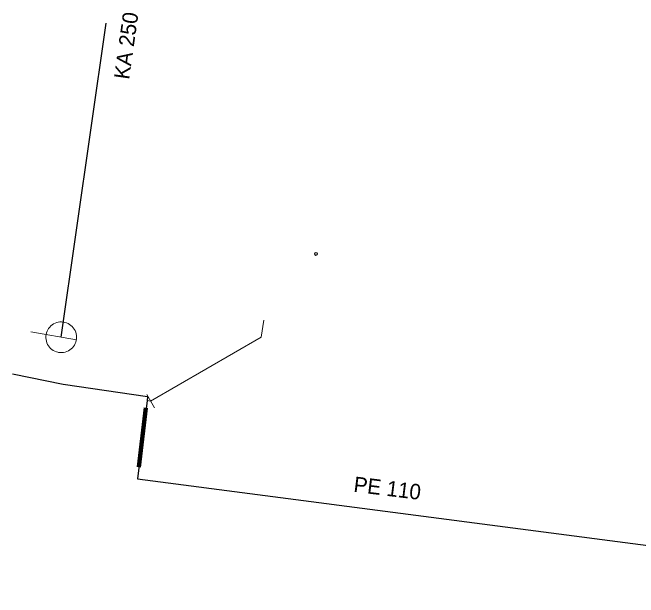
# Model space of a CAD drawing. Extents: x -783064 to -782702, y -1007904 to -1007145.
# Drawn here: x -783020.44 to -782979.7, y -1007183 to -1007144.92 of the extents above; entities that cross this region are included whole.
import ezdxf

# ---------------------------------------------------------------- set-up
doc = ezdxf.new("R2010")
doc.units = 0
doc.header["$LTSCALE"] = 0.4
doc.header["$PDMODE"] = 32
doc.header["$PDSIZE"] = 0.2
for name, color, linetype, lineweight in [('1', 7, 'Continuous', 13), ('13', 7, 'Continuous', 13), ('14', 7, 'Continuous', 13), ('17', 7, 'Continuous', 25), ('22', 7, 'Continuous', 13), ('3', 7, 'Continuous', 106), ('34', 7, 'Continuous', 13)]:
    doc.layers.add(name, color=color, linetype=linetype, lineweight=lineweight)

msp = doc.modelspace()

# ---------------------------------------------------------------- linework, layer by layer
at = {"layer": '1'}
msp.add_point((-783000.69, -1007160.63), dxfattribs=at)
at = {"layer": '13'}
msp.add_lwpolyline([(-783011.456, -1007170.221), (-783004.259, -1007166.044), (-783004.085, -1007164.94)], dxfattribs=at)
at = {"layer": '14', "lineweight": 25}
msp.add_line((-783017.27, -1007166.056), (-783014.338, -1007145.614), dxfattribs=at)
at = {"layer": '14'}
msp.add_line((-783011.686, -1007170.183), (-783011.456, -1007170.221), dxfattribs=at)
at = {"layer": '17'}
msp.add_lwpolyline([(-783020.439, -1007168.448), (-783017.144, -1007169.12), (-783011.653, -1007169.91), (-783011.686, -1007170.183), (-783012.304, -1007175.269), (-782978.561, -1007179.689), (-782970.41, -1007180.593), (-782963.918, -1007181.408), (-782952.926, -1007182.999)], dxfattribs=at)
at = {"layer": '22'}
msp.add_line((-783019.24, -1007165.708), (-783016.285, -1007166.229), dxfattribs=at)
msp.add_lwpolyline([(-783017.444, -1007167.04), (-783017.335, -1007167.053), (-783017.226, -1007167.054), (-783017.116, -1007167.043), (-783017.01, -1007167.021), (-783016.905, -1007166.987), (-783016.806, -1007166.941), (-783016.712, -1007166.885), (-783016.625, -1007166.819), (-783016.545, -1007166.744), (-783016.474, -1007166.661), (-783016.412, -1007166.57), (-783016.362, -1007166.472), (-783016.321, -1007166.371), (-783016.293, -1007166.265), (-783016.275, -1007166.157), (-783016.27, -1007166.048), (-783016.277, -1007165.938), (-783016.295, -1007165.83), (-783016.326, -1007165.725), (-783016.367, -1007165.625), (-783016.42, -1007165.528), (-783016.483, -1007165.439), (-783016.556, -1007165.356), (-783016.636, -1007165.282), (-783016.724, -1007165.217), (-783016.819, -1007165.163), (-783016.92, -1007165.119), (-783017.024, -1007165.086), (-783017.132, -1007165.065), (-783017.241, -1007165.056), (-783017.35, -1007165.058), (-783017.458, -1007165.074), (-783017.565, -1007165.1), (-783017.668, -1007165.137), (-783017.766, -1007165.187), (-783017.857, -1007165.246), (-783017.943, -1007165.315), (-783018.019, -1007165.393), (-783018.087, -1007165.479), (-783018.145, -1007165.572), (-783018.193, -1007165.67), (-783018.23, -1007165.773), (-783018.255, -1007165.881), (-783018.268, -1007165.989), (-783018.269, -1007166.099), (-783018.258, -1007166.207), (-783018.236, -1007166.315), (-783018.201, -1007166.419), (-783018.156, -1007166.519), (-783018.1, -1007166.613), (-783018.035, -1007166.7), (-783017.959, -1007166.78), (-783017.876, -1007166.851), (-783017.786, -1007166.912), (-783017.689, -1007166.963), (-783017.586, -1007167.004), (-783017.481, -1007167.033)], close=True, dxfattribs=at)
at = {"layer": '3'}
msp.add_line((-783012.223, -1007174.518), (-783011.76, -1007170.65), dxfattribs=at)
at = {"layer": '3', "lineweight": 100}
msp.add_line((-783012.223, -1007174.518), (-783011.76, -1007170.65), dxfattribs=at)
at = {"layer": '34'}
msp.add_line((-783011.707, -1007169.788), (-783011.205, -1007170.653), dxfattribs=at)

# ---------------------------------------------------------------- texts
at = {"layer": '1'}
for s, rotation, p in [('KA 250', 82, (-783012.851, -1007149.313)), ('PE 110', 353, (-782998.278, -1007176.112))]:
    msp.add_text(s, height=1, rotation=rotation, dxfattribs=at).set_placement(p)

doc.saveas('drawing.dxf')
